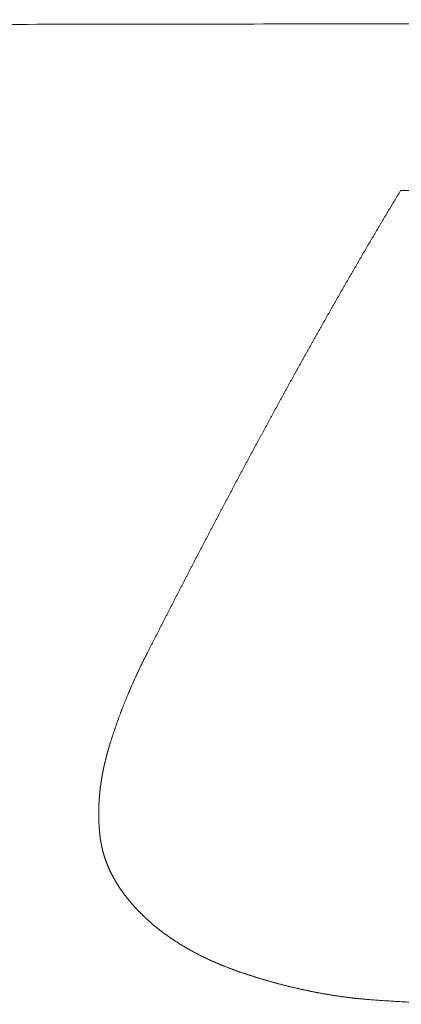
# Model space of a CAD drawing. Header units: millimetres. Extents: x 0 to 594, y 0 to 420.
# Tile 177 of 656: x 227.69 to 229.13, y 49.4 to 53.14. Entities that reach past the tile are written whole.
import ezdxf

# ---------------------------------------------------------------- set-up
doc = ezdxf.new("R2010")
doc.units = ezdxf.units.MM
doc.layers.add('1', color=7, linetype='Continuous', true_color=0xffffff)

msp = doc.modelspace()

# ---------------------------------------------------------------- linework, layer by layer
at = {"layer": '1', "color": 155, "linetype": 'Continuous', "lineweight": 13}
for points, knots in [([(214.422, 53.0973), (214.6131, 53.0976), (214.9953, 53.0983), (215.5686, 53.0993), (216.1419, 53.1003), (216.7152, 53.1013), (217.2885, 53.1023), (217.8617, 53.1033), (218.435, 53.1043), (219.0083, 53.1053), (219.5816, 53.1063), (220.1549, 53.1073), (220.7282, 53.1082), (221.3015, 53.1092), (221.8748, 53.1102), (222.4481, 53.1111), (223.0214, 53.1121), (223.5947, 53.113), (224.168, 53.1139), (224.7412, 53.1149), (225.3145, 53.1158), (225.8878, 53.1167), (226.4611, 53.1175), (227.0344, 53.1184), (227.6077, 53.1193), (228.181, 53.1201), (228.7543, 53.121), (229.3276, 53.1218), (229.9009, 53.1226), (230.4742, 53.1234), (231.0474, 53.1242), (231.6207, 53.1249), (232.194, 53.1257), (232.7673, 53.1264), (233.3406, 53.1271), (233.9139, 53.1278), (234.4872, 53.1284), (235.0605, 53.1291), (235.6338, 53.1297), (236.2071, 53.1303), (236.7804, 53.1309), (237.3537, 53.1315), (237.927, 53.132), (238.5003, 53.1325), (239.0736, 53.133), (239.6468, 53.1335), (240.2201, 53.1339), (240.7934, 53.1343), (241.3667, 53.1347), (241.94, 53.1351), (242.5133, 53.1354), (243.0866, 53.1357), (243.6599, 53.136), (244.2332, 53.1362), (244.8065, 53.1365), (245.3798, 53.1366), (245.9531, 53.1368), (246.5264, 53.1369), (247.0997, 53.137), (247.673, 53.1371), (248.2463, 53.1371), (248.8196, 53.1371), (249.3929, 53.1371), (249.9662, 53.137), (250.5395, 53.1369), (251.1127, 53.1367), (251.686, 53.1365), (252.0682, 53.1364), (252.2593, 53.1363)], [0, 0, 0, 0, 0.015152, 0.030303, 0.045455, 0.060606, 0.075758, 0.090909, 0.106061, 0.121212, 0.136364, 0.151515, 0.166666, 0.181818, 0.196969, 0.212121, 0.227272, 0.242424, 0.257575, 0.272727, 0.287878, 0.30303, 0.318181, 0.333333, 0.348484, 0.363636, 0.378787, 0.393939, 0.40909, 0.424242, 0.439393, 0.454545, 0.469696, 0.484848, 0.499999, 0.515151, 0.530302, 0.545454, 0.560605, 0.575757, 0.590908, 0.60606, 0.621211, 0.636363, 0.651514, 0.666666, 0.681817, 0.696969, 0.712121, 0.727272, 0.742424, 0.757575, 0.772727, 0.787878, 0.80303, 0.818181, 0.833333, 0.848485, 0.863636, 0.878788, 0.893939, 0.909091, 0.924242, 0.939394, 0.954545, 0.969697, 0.984848, 1, 1, 1, 1]), ([(228.1673, 50.727), (228.1691, 50.7305), (228.1728, 50.7377), (228.1782, 50.7483), (228.1836, 50.759), (228.1891, 50.7697), (228.1945, 50.7803), (228.1999, 50.791), (228.2054, 50.8017), (228.2108, 50.8123), (228.2162, 50.8229), (228.2217, 50.8336), (228.2271, 50.8442), (228.2325, 50.8548), (228.2379, 50.8654), (228.2434, 50.876), (228.2488, 50.8866), (228.2542, 50.8971), (228.2597, 50.9077), (228.2651, 50.9183), (228.2705, 50.9288), (228.2759, 50.9394), (228.2814, 50.9499), (228.2868, 50.9604), (228.2922, 50.971), (228.2976, 50.9815), (228.3031, 50.992), (228.3085, 51.0025), (228.3139, 51.013), (228.3193, 51.0235), (228.3248, 51.0339), (228.3302, 51.0444), (228.3356, 51.0549), (228.341, 51.0653), (228.3465, 51.0758), (228.3519, 51.0862), (228.3573, 51.0966), (228.3627, 51.107), (228.3682, 51.1174), (228.3736, 51.1278), (228.379, 51.1382), (228.3844, 51.1486), (228.3899, 51.159), (228.3953, 51.1694), (228.4007, 51.1797), (228.4061, 51.1901), (228.4115, 51.2004), (228.417, 51.2108), (228.4224, 51.2211), (228.4278, 51.2314), (228.4332, 51.2417), (228.4387, 51.252), (228.4441, 51.2623), (228.4495, 51.2726), (228.4549, 51.2829), (228.4603, 51.2932), (228.4658, 51.3034), (228.4712, 51.3137), (228.4766, 51.3239), (228.482, 51.3342), (228.4875, 51.3444), (228.4929, 51.3546), (228.4983, 51.3648), (228.5037, 51.375), (228.5091, 51.3852), (228.5146, 51.3954), (228.52, 51.4056), (228.5254, 51.4157), (228.5308, 51.4259), (228.5363, 51.4361), (228.5417, 51.4462), (228.5471, 51.4563), (228.5525, 51.4665), (228.558, 51.4766), (228.5634, 51.4867), (228.5688, 51.4968), (228.5742, 51.5069), (228.5797, 51.5169), (228.5851, 51.527), (228.5905, 51.5371), (228.5959, 51.5471), (228.6014, 51.5572), (228.6068, 51.5672), (228.6122, 51.5773), (228.6176, 51.5873), (228.6231, 51.5973), (228.6285, 51.6073), (228.6339, 51.6173), (228.6394, 51.6273), (228.6448, 51.6372), (228.6502, 51.6472), (228.6557, 51.6572), (228.6611, 51.6671), (228.6665, 51.6771), (228.672, 51.687), (228.6774, 51.6969), (228.6828, 51.7068), (228.6883, 51.7167), (228.6937, 51.7266), (228.6991, 51.7365), (228.7046, 51.7464), (228.71, 51.7562), (228.7154, 51.7661), (228.7209, 51.776), (228.7263, 51.7858), (228.7318, 51.7956), (228.7372, 51.8054), (228.7426, 51.8153), (228.7481, 51.8251), (228.7535, 51.8349), (228.759, 51.8446), (228.7644, 51.8544), (228.7698, 51.8642), (228.7753, 51.8739), (228.7807, 51.8837), (228.7862, 51.8934), (228.7916, 51.9032), (228.7971, 51.9129), (228.8025, 51.9226), (228.808, 51.9323), (228.8134, 51.942), (228.8189, 51.9517), (228.8243, 51.9614), (228.8298, 51.971), (228.8352, 51.9807), (228.8407, 51.9903), (228.8461, 52), (228.8516, 52.0096), (228.857, 52.0192), (228.8625, 52.0288), (228.868, 52.0384), (228.8734, 52.048), (228.8789, 52.0576), (228.8843, 52.0672), (228.8898, 52.0767), (228.8953, 52.0863), (228.9007, 52.0958), (228.9062, 52.1053), (228.9117, 52.1149), (228.9171, 52.1244), (228.9226, 52.1339), (228.9281, 52.1434), (228.9335, 52.1529), (228.939, 52.1623), (228.9445, 52.1718), (228.9499, 52.1813), (228.9554, 52.1907), (228.9609, 52.2001), (228.9664, 52.2096), (228.9718, 52.219), (228.9773, 52.2284), (228.9828, 52.2378), (228.9883, 52.2472), (228.9938, 52.2566), (228.9993, 52.2659), (229.0047, 52.2753), (229.0102, 52.2846), (229.0157, 52.294), (229.0212, 52.3033), (229.0267, 52.3126), (229.0322, 52.3219), (229.0377, 52.3312), (229.0432, 52.3405), (229.0487, 52.3498), (229.0542, 52.3591), (229.0597, 52.3683), (229.0651, 52.3776), (229.0706, 52.3868), (229.0762, 52.3961), (229.0817, 52.4053), (229.0872, 52.4145), (229.0927, 52.4237), (229.0982, 52.4329), (229.1037, 52.4421), (229.1092, 52.4512), (229.1147, 52.4604), (229.1202, 52.4695), (229.1257, 52.4787), (229.1294, 52.4848), (229.1312, 52.4878)], [0, 0, 0, 0, 0.00565, 0.011299, 0.016949, 0.022599, 0.028248, 0.033898, 0.039548, 0.045198, 0.050847, 0.056497, 0.062147, 0.067796, 0.073446, 0.079096, 0.084746, 0.090395, 0.096045, 0.101695, 0.107344, 0.112994, 0.118644, 0.124294, 0.129943, 0.135593, 0.141243, 0.146892, 0.152542, 0.158192, 0.163842, 0.169491, 0.175141, 0.180791, 0.186441, 0.19209, 0.19774, 0.20339, 0.209039, 0.214689, 0.220339, 0.225989, 0.231638, 0.237288, 0.242938, 0.248587, 0.254237, 0.259887, 0.265537, 0.271186, 0.276836, 0.282486, 0.288135, 0.293785, 0.299435, 0.305085, 0.310734, 0.316384, 0.322034, 0.327683, 0.333333, 0.338983, 0.344633, 0.350282, 0.355932, 0.361582, 0.367231, 0.372881, 0.378531, 0.384181, 0.38983, 0.39548, 0.40113, 0.40678, 0.412429, 0.418079, 0.423729, 0.429379, 0.435028, 0.440678, 0.446328, 0.451978, 0.457627, 0.463277, 0.468927, 0.474577, 0.480226, 0.485876, 0.491526, 0.497176, 0.502825, 0.508475, 0.514125, 0.519775, 0.525424, 0.531074, 0.536724, 0.542374, 0.548023, 0.553673, 0.559323, 0.564973, 0.570622, 0.576272, 0.581922, 0.587572, 0.593221, 0.598871, 0.604521, 0.610171, 0.61582, 0.62147, 0.62712, 0.63277, 0.638419, 0.644069, 0.649719, 0.655368, 0.661018, 0.666668, 0.672318, 0.677967, 0.683617, 0.689267, 0.694917, 0.700566, 0.706216, 0.711866, 0.717515, 0.723165, 0.728815, 0.734465, 0.740114, 0.745764, 0.751414, 0.757063, 0.762713, 0.768363, 0.774012, 0.779662, 0.785312, 0.790962, 0.796611, 0.802261, 0.807911, 0.81356, 0.81921, 0.82486, 0.830509, 0.836159, 0.841809, 0.847458, 0.853108, 0.858758, 0.864407, 0.870057, 0.875707, 0.881357, 0.887006, 0.892656, 0.898306, 0.903955, 0.909605, 0.915255, 0.920904, 0.926554, 0.932204, 0.937853, 0.943503, 0.949153, 0.954802, 0.960452, 0.966102, 0.971751, 0.977401, 0.983051, 0.988701, 0.99435, 1, 1, 1, 1]), ([(228.0216, 50.3641), (228.022, 50.3656), (228.0228, 50.3685), (228.0241, 50.3729), (228.0255, 50.3773), (228.0268, 50.3818), (228.0281, 50.3862), (228.0295, 50.3906), (228.0308, 50.395), (228.0322, 50.3994), (228.0336, 50.4038), (228.035, 50.4082), (228.0364, 50.4126), (228.0378, 50.4169), (228.0392, 50.4213), (228.0406, 50.4257), (228.0421, 50.4301), (228.0435, 50.4344), (228.045, 50.4388), (228.0465, 50.4432), (228.048, 50.4475), (228.0495, 50.4519), (228.051, 50.4562), (228.0525, 50.4606), (228.054, 50.4649), (228.0556, 50.4693), (228.0571, 50.4736), (228.0587, 50.4779), (228.0603, 50.4823), (228.0618, 50.4866), (228.0634, 50.4909), (228.065, 50.4952), (228.0667, 50.4996), (228.0683, 50.5039), (228.0699, 50.5082), (228.0716, 50.5125), (228.0732, 50.5168), (228.0749, 50.5211), (228.0765, 50.5254), (228.0782, 50.5296), (228.0799, 50.5339), (228.0816, 50.5382), (228.0833, 50.5425), (228.085, 50.5468), (228.0868, 50.551), (228.0885, 50.5553), (228.0903, 50.5596), (228.092, 50.5638), (228.0938, 50.5681), (228.0956, 50.5723), (228.0973, 50.5766), (228.0991, 50.5808), (228.1009, 50.5851), (228.1027, 50.5893), (228.1046, 50.5935), (228.1064, 50.5978), (228.1082, 50.602), (228.1101, 50.6062), (228.1119, 50.6104), (228.1138, 50.6146), (228.1157, 50.6188), (228.1176, 50.623), (228.1195, 50.6272), (228.1214, 50.6314), (228.1233, 50.6356), (228.1252, 50.6398), (228.1271, 50.644), (228.129, 50.6482), (228.131, 50.6524), (228.1329, 50.6566), (228.1349, 50.6607), (228.1369, 50.6649), (228.1388, 50.6691), (228.1408, 50.6732), (228.1428, 50.6774), (228.1448, 50.6815), (228.1468, 50.6857), (228.1488, 50.6898), (228.1509, 50.694), (228.1529, 50.6981), (228.1549, 50.7022), (228.157, 50.7064), (228.159, 50.7105), (228.1611, 50.7146), (228.1632, 50.7187), (228.1652, 50.7228), (228.1666, 50.7256), (228.1673, 50.727)], [0, 0, 0, 0, 0.011764, 0.023529, 0.035293, 0.047056, 0.05882, 0.070583, 0.082346, 0.094109, 0.105871, 0.117634, 0.129397, 0.141159, 0.152921, 0.164683, 0.176446, 0.188208, 0.19997, 0.211732, 0.223494, 0.235256, 0.247019, 0.258781, 0.270543, 0.282306, 0.294068, 0.305831, 0.317593, 0.329356, 0.341119, 0.352882, 0.364645, 0.376408, 0.388171, 0.399935, 0.411699, 0.423462, 0.435226, 0.44699, 0.458755, 0.470519, 0.482283, 0.494048, 0.505813, 0.517578, 0.529343, 0.541108, 0.552874, 0.564639, 0.576405, 0.588171, 0.599937, 0.611703, 0.623469, 0.635236, 0.647002, 0.658769, 0.670536, 0.682302, 0.694069, 0.705836, 0.717603, 0.72937, 0.741137, 0.752905, 0.764672, 0.776439, 0.788206, 0.799973, 0.811741, 0.823508, 0.835275, 0.847042, 0.858809, 0.870576, 0.882342, 0.894109, 0.905875, 0.917642, 0.929408, 0.941174, 0.95294, 0.964705, 0.97647, 0.988235, 1, 1, 1, 1]), ([(227.9913, 50.0288), (227.9912, 50.0298), (227.9909, 50.0317), (227.9906, 50.0345), (227.9902, 50.0374), (227.9899, 50.0402), (227.9896, 50.0431), (227.9893, 50.0459), (227.989, 50.0488), (227.9887, 50.0516), (227.9885, 50.0545), (227.9882, 50.0573), (227.988, 50.0602), (227.9877, 50.063), (227.9875, 50.0659), (227.9873, 50.0687), (227.9871, 50.0716), (227.9869, 50.0744), (227.9867, 50.0773), (227.9866, 50.0801), (227.9864, 50.083), (227.9863, 50.0858), (227.9861, 50.0887), (227.986, 50.0916), (227.9859, 50.0944), (227.9858, 50.0973), (227.9857, 50.1001), (227.9856, 50.103), (227.9856, 50.1058), (227.9855, 50.1087), (227.9855, 50.1115), (227.9854, 50.1144), (227.9854, 50.1172), (227.9854, 50.1201), (227.9854, 50.1229), (227.9854, 50.1258), (227.9854, 50.1286), (227.9855, 50.1315), (227.9855, 50.1343), (227.9855, 50.1372), (227.9856, 50.14), (227.9857, 50.1428), (227.9858, 50.1457), (227.9859, 50.1485), (227.986, 50.1514), (227.9861, 50.1542), (227.9862, 50.1571), (227.9863, 50.1599), (227.9865, 50.1627), (227.9866, 50.1656), (227.9868, 50.1684), (227.987, 50.1713), (227.9872, 50.1741), (227.9874, 50.1769), (227.9876, 50.1798), (227.9878, 50.1826), (227.988, 50.1855), (227.9882, 50.1883), (227.9885, 50.1911), (227.9887, 50.194), (227.989, 50.1968), (227.9893, 50.1996), (227.9896, 50.2024), (227.9899, 50.2053), (227.9902, 50.2081), (227.9905, 50.2109), (227.9908, 50.2138), (227.9911, 50.2166), (227.9915, 50.2194), (227.9918, 50.2222), (227.9922, 50.225), (227.9926, 50.2279), (227.993, 50.2307), (227.9933, 50.2335), (227.9937, 50.2363), (227.9941, 50.2391), (227.9946, 50.2419), (227.995, 50.2448), (227.9954, 50.2476), (227.9959, 50.2504), (227.9963, 50.2532), (227.9968, 50.256), (227.9973, 50.2588), (227.9977, 50.2616), (227.9982, 50.2644), (227.9987, 50.2672), (227.9992, 50.27), (227.9998, 50.2728), (228.0003, 50.2756), (228.0008, 50.2784), (228.0014, 50.2812), (228.0019, 50.284), (228.0025, 50.2868), (228.003, 50.2895), (228.0036, 50.2923), (228.0042, 50.2951), (228.0048, 50.2979), (228.0054, 50.3007), (228.006, 50.3034), (228.0066, 50.3062), (228.0073, 50.309), (228.0079, 50.3118), (228.0086, 50.3145), (228.0092, 50.3173), (228.0099, 50.3201), (228.0105, 50.3228), (228.0112, 50.3256), (228.0119, 50.3284), (228.0126, 50.3311), (228.0133, 50.3339), (228.014, 50.3366), (228.0147, 50.3394), (228.0155, 50.3421), (228.0162, 50.3449), (228.0169, 50.3476), (228.0177, 50.3504), (228.0184, 50.3531), (228.0192, 50.3559), (228.02, 50.3586), (228.0208, 50.3613), (228.0213, 50.3632), (228.0216, 50.3641)], [0, 0, 0, 0, 0.008403, 0.016805, 0.025206, 0.033607, 0.042007, 0.050406, 0.058804, 0.067202, 0.075599, 0.083995, 0.092391, 0.100787, 0.109182, 0.117577, 0.125971, 0.134365, 0.142759, 0.151153, 0.159546, 0.167939, 0.176333, 0.184726, 0.193119, 0.201511, 0.209904, 0.218297, 0.22669, 0.235083, 0.243476, 0.251869, 0.260263, 0.268656, 0.27705, 0.285444, 0.293838, 0.302232, 0.310627, 0.319022, 0.327417, 0.335812, 0.344208, 0.352604, 0.361001, 0.369398, 0.377795, 0.386193, 0.394591, 0.402989, 0.411388, 0.419787, 0.428187, 0.436587, 0.444988, 0.453389, 0.46179, 0.470192, 0.478594, 0.486997, 0.4954, 0.503804, 0.512208, 0.520612, 0.529017, 0.537423, 0.545829, 0.554235, 0.562642, 0.571049, 0.579456, 0.587864, 0.596273, 0.604681, 0.613091, 0.6215, 0.62991, 0.63832, 0.64673, 0.655141, 0.663552, 0.671964, 0.680375, 0.688787, 0.697199, 0.705612, 0.714024, 0.722437, 0.73085, 0.739263, 0.747676, 0.756089, 0.764502, 0.772916, 0.781329, 0.789743, 0.798156, 0.806569, 0.814983, 0.823396, 0.831809, 0.840222, 0.848635, 0.857047, 0.86546, 0.873872, 0.882284, 0.890695, 0.899106, 0.907517, 0.915927, 0.924337, 0.932746, 0.941155, 0.949564, 0.957971, 0.966378, 0.974785, 0.983191, 0.991596, 1, 1, 1, 1]), ([(228.1563, 49.7321), (228.1556, 49.7328), (228.1541, 49.7342), (228.152, 49.7363), (228.1498, 49.7384), (228.1477, 49.7405), (228.1455, 49.7427), (228.1434, 49.7448), (228.1413, 49.747), (228.1391, 49.7491), (228.137, 49.7513), (228.1349, 49.7535), (228.1328, 49.7556), (228.1308, 49.7578), (228.1287, 49.76), (228.1267, 49.7622), (228.1246, 49.7644), (228.1226, 49.7666), (228.1206, 49.7689), (228.1185, 49.7711), (228.1165, 49.7733), (228.1145, 49.7756), (228.1126, 49.7778), (228.1106, 49.7801), (228.1086, 49.7823), (228.1067, 49.7846), (228.1048, 49.7869), (228.1029, 49.7892), (228.1009, 49.7915), (228.099, 49.7938), (228.0972, 49.7961), (228.0953, 49.7984), (228.0934, 49.8007), (228.0916, 49.803), (228.0898, 49.8054), (228.0879, 49.8077), (228.0861, 49.8101), (228.0843, 49.8124), (228.0825, 49.8148), (228.0808, 49.8172), (228.079, 49.8195), (228.0773, 49.8219), (228.0756, 49.8243), (228.0738, 49.8267), (228.0721, 49.8291), (228.0705, 49.8315), (228.0688, 49.8339), (228.0671, 49.8364), (228.0655, 49.8388), (228.0639, 49.8412), (228.0622, 49.8437), (228.0606, 49.8461), (228.0591, 49.8486), (228.0575, 49.8511), (228.0559, 49.8535), (228.0544, 49.856), (228.0529, 49.8585), (228.0514, 49.861), (228.0499, 49.8635), (228.0484, 49.866), (228.0469, 49.8685), (228.0455, 49.871), (228.0441, 49.8736), (228.0427, 49.8761), (228.0413, 49.8786), (228.0399, 49.8812), (228.0385, 49.8837), (228.0372, 49.8863), (228.0358, 49.8889), (228.0345, 49.8914), (228.0332, 49.894), (228.0319, 49.8966), (228.0307, 49.8992), (228.0294, 49.9018), (228.0282, 49.9044), (228.027, 49.907), (228.0258, 49.9096), (228.0246, 49.9122), (228.0235, 49.9149), (228.0223, 49.9175), (228.0212, 49.9201), (228.0201, 49.9228), (228.019, 49.9254), (228.0179, 49.9281), (228.0169, 49.9307), (228.0158, 49.9334), (228.0148, 49.936), (228.0138, 49.9387), (228.0128, 49.9414), (228.0119, 49.9441), (228.0109, 49.9468), (228.01, 49.9494), (228.0091, 49.9521), (228.0082, 49.9548), (228.0073, 49.9575), (228.0065, 49.9602), (228.0056, 49.9629), (228.0048, 49.9656), (228.004, 49.9684), (228.0032, 49.9711), (228.0025, 49.9738), (228.0017, 49.9765), (228.001, 49.9792), (228.0003, 49.982), (227.9996, 49.9847), (227.9989, 49.9875), (227.9983, 49.9902), (227.9977, 49.9929), (227.997, 49.9957), (227.9965, 49.9984), (227.9959, 50.0012), (227.9953, 50.0039), (227.9948, 50.0067), (227.9943, 50.0094), (227.9938, 50.0122), (227.9933, 50.015), (227.9929, 50.0177), (227.9925, 50.0205), (227.9921, 50.0233), (227.9917, 50.026), (227.9914, 50.0279), (227.9913, 50.0288)], [0, 0, 0, 0, 0.008407, 0.016815, 0.025224, 0.033633, 0.042043, 0.050454, 0.058865, 0.067276, 0.075688, 0.0841, 0.092512, 0.100924, 0.109336, 0.117748, 0.12616, 0.134572, 0.142984, 0.151395, 0.159806, 0.168217, 0.176627, 0.185037, 0.193446, 0.201855, 0.210263, 0.218671, 0.227078, 0.235484, 0.24389, 0.252295, 0.2607, 0.269104, 0.277507, 0.28591, 0.294312, 0.302713, 0.311113, 0.319513, 0.327913, 0.336312, 0.34471, 0.353108, 0.361505, 0.369902, 0.378298, 0.386695, 0.39509, 0.403486, 0.411882, 0.420277, 0.428672, 0.437067, 0.445463, 0.453859, 0.462255, 0.470651, 0.479048, 0.487445, 0.495843, 0.504242, 0.512641, 0.521041, 0.529442, 0.537844, 0.546246, 0.554649, 0.563052, 0.571456, 0.57986, 0.588265, 0.596669, 0.605075, 0.61348, 0.621885, 0.630291, 0.638697, 0.647103, 0.655509, 0.663915, 0.67232, 0.680726, 0.689132, 0.697538, 0.705943, 0.714349, 0.722754, 0.731159, 0.739564, 0.747969, 0.756373, 0.764777, 0.773181, 0.781584, 0.789988, 0.798391, 0.806793, 0.815196, 0.823598, 0.832, 0.840401, 0.848802, 0.857203, 0.865604, 0.874004, 0.882405, 0.890805, 0.899205, 0.907604, 0.916004, 0.924403, 0.932803, 0.941202, 0.949601, 0.958001, 0.9664, 0.9748, 0.9832, 0.9916, 1, 1, 1, 1]), ([(228.5397, 49.5139), (228.5383, 49.5144), (228.5356, 49.5153), (228.5316, 49.5166), (228.5276, 49.518), (228.5235, 49.5194), (228.5195, 49.5207), (228.5155, 49.5221), (228.5115, 49.5236), (228.5075, 49.525), (228.5035, 49.5264), (228.4995, 49.5279), (228.4955, 49.5293), (228.4916, 49.5308), (228.4876, 49.5323), (228.4836, 49.5338), (228.4797, 49.5353), (228.4757, 49.5368), (228.4717, 49.5383), (228.4678, 49.5399), (228.4639, 49.5414), (228.4599, 49.543), (228.456, 49.5446), (228.4521, 49.5462), (228.4482, 49.5478), (228.4443, 49.5494), (228.4404, 49.5511), (228.4365, 49.5527), (228.4326, 49.5544), (228.4288, 49.556), (228.4249, 49.5577), (228.421, 49.5594), (228.4172, 49.5611), (228.4134, 49.5629), (228.4095, 49.5646), (228.4057, 49.5663), (228.4019, 49.5681), (228.3981, 49.5699), (228.3943, 49.5717), (228.3905, 49.5735), (228.3867, 49.5753), (228.3829, 49.5771), (228.3792, 49.579), (228.3754, 49.5808), (228.3716, 49.5827), (228.3679, 49.5846), (228.3642, 49.5865), (228.3605, 49.5884), (228.3567, 49.5903), (228.353, 49.5923), (228.3494, 49.5942), (228.3457, 49.5962), (228.342, 49.5982), (228.3383, 49.6002), (228.3347, 49.6022), (228.3311, 49.6042), (228.3274, 49.6063), (228.3238, 49.6083), (228.3202, 49.6104), (228.3166, 49.6125), (228.313, 49.6146), (228.3094, 49.6167), (228.3059, 49.6188), (228.3023, 49.6209), (228.2988, 49.6231), (228.2952, 49.6253), (228.2917, 49.6275), (228.2882, 49.6297), (228.2847, 49.6319), (228.2812, 49.6341), (228.2778, 49.6363), (228.2743, 49.6386), (228.2708, 49.6409), (228.2674, 49.6432), (228.264, 49.6455), (228.2606, 49.6478), (228.2572, 49.6501), (228.2538, 49.6524), (228.2504, 49.6548), (228.2471, 49.6572), (228.2437, 49.6596), (228.2404, 49.662), (228.2371, 49.6644), (228.2338, 49.6668), (228.2305, 49.6692), (228.2273, 49.6717), (228.224, 49.6742), (228.2208, 49.6766), (228.2175, 49.6791), (228.2143, 49.6817), (228.2111, 49.6842), (228.2079, 49.6867), (228.2048, 49.6893), (228.2016, 49.6918), (228.1985, 49.6944), (228.1954, 49.697), (228.1923, 49.6996), (228.1892, 49.7023), (228.1861, 49.7049), (228.1831, 49.7076), (228.18, 49.7102), (228.177, 49.7129), (228.174, 49.7156), (228.171, 49.7183), (228.168, 49.721), (228.1651, 49.7238), (228.1621, 49.7265), (228.1592, 49.7293), (228.1573, 49.7311), (228.1563, 49.7321)], [0, 0, 0, 0, 0.009348, 0.018696, 0.028044, 0.037393, 0.046742, 0.056091, 0.065441, 0.074791, 0.084141, 0.093491, 0.102841, 0.112191, 0.12154, 0.13089, 0.14024, 0.149589, 0.158939, 0.168288, 0.177637, 0.186985, 0.196333, 0.205681, 0.215029, 0.224376, 0.233723, 0.243069, 0.252416, 0.261761, 0.271107, 0.280452, 0.289797, 0.299141, 0.308485, 0.317829, 0.327172, 0.336515, 0.345858, 0.355201, 0.364543, 0.373886, 0.383228, 0.39257, 0.401912, 0.411254, 0.420596, 0.429938, 0.439281, 0.448623, 0.457966, 0.467309, 0.476653, 0.485997, 0.495341, 0.504687, 0.514032, 0.523379, 0.532726, 0.542073, 0.551421, 0.560769, 0.570118, 0.579466, 0.588815, 0.598164, 0.607513, 0.616862, 0.626211, 0.63556, 0.644909, 0.654257, 0.663606, 0.672954, 0.682302, 0.69165, 0.700998, 0.710345, 0.719692, 0.729039, 0.738385, 0.747731, 0.757077, 0.766423, 0.775768, 0.785112, 0.794457, 0.803801, 0.813145, 0.822488, 0.831831, 0.841174, 0.850517, 0.859859, 0.869202, 0.878544, 0.887886, 0.897228, 0.90657, 0.915912, 0.925254, 0.934596, 0.943939, 0.953281, 0.962624, 0.971967, 0.981311, 0.990655, 1, 1, 1, 1]), ([(229.0066, 49.4158), (229.0051, 49.416), (229.0021, 49.4162), (228.9976, 49.4166), (228.9932, 49.417), (228.9887, 49.4174), (228.9842, 49.4178), (228.9797, 49.4182), (228.9753, 49.4187), (228.9708, 49.4191), (228.9663, 49.4196), (228.9619, 49.42), (228.9574, 49.4205), (228.9529, 49.421), (228.9485, 49.4215), (228.944, 49.422), (228.9396, 49.4226), (228.9351, 49.4231), (228.9307, 49.4237), (228.9262, 49.4242), (228.9218, 49.4248), (228.9173, 49.4254), (228.9129, 49.426), (228.9084, 49.4266), (228.904, 49.4272), (228.8995, 49.4278), (228.8951, 49.4285), (228.8907, 49.4291), (228.8862, 49.4298), (228.8818, 49.4305), (228.8774, 49.4311), (228.8729, 49.4318), (228.8685, 49.4325), (228.8641, 49.4332), (228.8597, 49.434), (228.8552, 49.4347), (228.8508, 49.4355), (228.8464, 49.4362), (228.842, 49.437), (228.8376, 49.4377), (228.8332, 49.4385), (228.8288, 49.4393), (228.8244, 49.4401), (228.82, 49.441), (228.8156, 49.4418), (228.8112, 49.4426), (228.8068, 49.4435), (228.8024, 49.4443), (228.798, 49.4452), (228.7936, 49.4461), (228.7892, 49.447), (228.7848, 49.4478), (228.7805, 49.4488), (228.7761, 49.4497), (228.7717, 49.4506), (228.7673, 49.4515), (228.763, 49.4525), (228.7586, 49.4534), (228.7542, 49.4544), (228.7499, 49.4554), (228.7455, 49.4564), (228.7411, 49.4573), (228.7368, 49.4583), (228.7324, 49.4594), (228.7281, 49.4604), (228.7237, 49.4614), (228.7194, 49.4624), (228.7151, 49.4635), (228.7107, 49.4646), (228.7064, 49.4656), (228.702, 49.4667), (228.6977, 49.4678), (228.6934, 49.4689), (228.6891, 49.47), (228.6847, 49.4711), (228.6804, 49.4722), (228.6761, 49.4733), (228.6718, 49.4745), (228.6675, 49.4756), (228.6632, 49.4768), (228.6589, 49.4779), (228.6546, 49.4791), (228.6503, 49.4803), (228.646, 49.4815), (228.6417, 49.4827), (228.6374, 49.4839), (228.6331, 49.4851), (228.6288, 49.4863), (228.6246, 49.4876), (228.6203, 49.4888), (228.616, 49.4901), (228.6117, 49.4913), (228.6075, 49.4926), (228.6032, 49.4939), (228.5989, 49.4951), (228.5947, 49.4964), (228.5904, 49.4977), (228.5862, 49.499), (228.5819, 49.5003), (228.5777, 49.5017), (228.5735, 49.503), (228.5692, 49.5043), (228.565, 49.5057), (228.5608, 49.507), (228.5565, 49.5084), (228.5523, 49.5098), (228.5481, 49.5111), (228.5439, 49.5125), (228.5411, 49.5134), (228.5397, 49.5139)], [0, 0, 0, 0, 0.009346, 0.018691, 0.028035, 0.037379, 0.046723, 0.056066, 0.065408, 0.074751, 0.084093, 0.093434, 0.102776, 0.112117, 0.121458, 0.130798, 0.140139, 0.149479, 0.15882, 0.16816, 0.1775, 0.18684, 0.19618, 0.205519, 0.214859, 0.224199, 0.233539, 0.242879, 0.252219, 0.261559, 0.2709, 0.28024, 0.289581, 0.298921, 0.308262, 0.317603, 0.326944, 0.336285, 0.345627, 0.354969, 0.364311, 0.373653, 0.382995, 0.392338, 0.401681, 0.411024, 0.420367, 0.429711, 0.439055, 0.448399, 0.457744, 0.467089, 0.476434, 0.485779, 0.495125, 0.504471, 0.513817, 0.523163, 0.53251, 0.541857, 0.551204, 0.560552, 0.5699, 0.579248, 0.588596, 0.597945, 0.607294, 0.616643, 0.625992, 0.635342, 0.644691, 0.654041, 0.663392, 0.672742, 0.682092, 0.691443, 0.700794, 0.710145, 0.719496, 0.728847, 0.738198, 0.74755, 0.756901, 0.766252, 0.775604, 0.784955, 0.794307, 0.803658, 0.81301, 0.822361, 0.831713, 0.841064, 0.850415, 0.859766, 0.869117, 0.878468, 0.887818, 0.897168, 0.906518, 0.915868, 0.925218, 0.934567, 0.943916, 0.953264, 0.962612, 0.97196, 0.981307, 0.990654, 1, 1, 1, 1]), ([(229.5414, 49.3974), (229.5376, 49.3974), (229.5298, 49.3974), (229.5182, 49.3974), (229.5065, 49.3974), (229.4949, 49.3975), (229.4832, 49.3975), (229.4716, 49.3976), (229.46, 49.3977), (229.4483, 49.3978), (229.4367, 49.3979), (229.425, 49.398), (229.4134, 49.3982), (229.4017, 49.3983), (229.3901, 49.3985), (229.3785, 49.3987), (229.3668, 49.3989), (229.3552, 49.3991), (229.3436, 49.3994), (229.3319, 49.3996), (229.3203, 49.3999), (229.3086, 49.4002), (229.297, 49.4005), (229.2854, 49.4008), (229.2737, 49.4012), (229.2621, 49.4016), (229.2505, 49.402), (229.2388, 49.4024), (229.2272, 49.4028), (229.2156, 49.4033), (229.204, 49.4038), (229.1923, 49.4043), (229.1807, 49.4048), (229.1691, 49.4054), (229.1575, 49.406), (229.1459, 49.4066), (229.1342, 49.4072), (229.1226, 49.4078), (229.111, 49.4085), (229.0994, 49.4092), (229.0878, 49.41), (229.0762, 49.4107), (229.0646, 49.4115), (229.053, 49.4123), (229.0414, 49.4131), (229.0298, 49.414), (229.0182, 49.4149), (229.0105, 49.4155), (229.0066, 49.4158)], [0, 0, 0, 0, 0.021739, 0.043479, 0.065219, 0.08696, 0.108702, 0.130444, 0.152186, 0.173928, 0.195671, 0.217414, 0.239157, 0.260899, 0.282642, 0.304385, 0.326127, 0.347869, 0.369611, 0.391353, 0.413094, 0.434835, 0.456576, 0.478316, 0.500056, 0.521795, 0.543534, 0.565272, 0.58701, 0.608748, 0.630485, 0.652222, 0.673959, 0.695695, 0.717431, 0.739166, 0.760902, 0.782637, 0.804372, 0.826108, 0.847843, 0.869578, 0.891314, 0.91305, 0.934787, 0.956524, 0.978261, 1, 1, 1, 1])]:
    msp.add_open_spline(points, degree=3, knots=knots, dxfattribs=at)
msp.add_open_spline([(229.1312, 52.4878), (229.3157, 52.4881), (229.6847, 52.4885), (230.0537, 52.489), (230.2381, 52.4892)], degree=3, dxfattribs=at)

doc.saveas('drawing.dxf')
